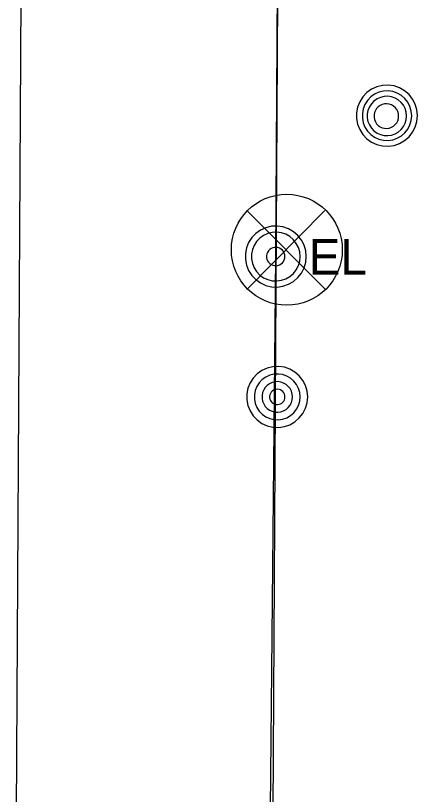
# Model space of a CAD drawing. Extents: x 600849 to 606371, y 330010 to 403088.
# Drawn here: x 602122.8 to 602166.3, y 365920 to 366004.1 of the extents above; entities that cross this region are included whole.
import ezdxf

# ---------------------------------------------------------------- set-up
doc = ezdxf.new("R2010")
doc.units = 0
for name, color, linetype in [('E_MISCPROP', 7, 'Continuous'), ('E_SIG', 7, 'Continuous'), ('E_SIG_Conduit', 7, 'Continuous'), ('E_UTL_E', 7, 'Continuous'), ('E_UTL_E_UG', 7, 'Continuous'), ('E_UTL_MH', 7, 'Continuous'), ('E_UTL_SAN_UG', 7, 'Continuous')]:
    doc.layers.add(name, color=color, linetype=linetype)

msp = doc.modelspace()

# ---------------------------------------------------------------- linework, layer by layer
at = {"layer": 'E_MISCPROP'}
for points in [[(602154.445, 365962.921), (602154.385, 365963.545), (602154.209, 365964.147), (602153.921, 365964.705), (602153.533, 365965.198), (602153.059, 365965.609), (602152.516, 365965.923), (602151.923, 365966.128), (602151.302, 365966.217), (602150.675, 365966.187), (602150.066, 365966.039), (602149.495, 365965.779), (602148.984, 365965.415), (602148.551, 365964.961), (602148.212, 365964.433), (602147.979, 365963.851), (602147.86, 365963.235), (602147.86, 365962.607), (602147.979, 365961.991), (602148.212, 365961.409), (602148.551, 365960.881), (602148.984, 365960.427), (602149.495, 365960.063), (602150.066, 365959.802), (602150.675, 365959.654), (602151.302, 365959.625), (602151.923, 365959.714), (602152.516, 365959.919), (602153.059, 365960.233), (602153.533, 365960.644), (602153.921, 365961.137), (602154.209, 365961.694), (602154.385, 365962.296), (602154.445, 365962.921)], [(602153.62, 365962.921), (602153.575, 365963.389), (602153.443, 365963.841), (602153.227, 365964.259), (602152.936, 365964.629), (602152.581, 365964.937), (602152.173, 365965.172), (602151.729, 365965.326), (602151.263, 365965.393), (602150.793, 365965.371), (602150.336, 365965.26), (602149.908, 365965.064), (602149.524, 365964.791), (602149.2, 365964.451), (602148.945, 365964.055), (602148.77, 365963.618), (602148.681, 365963.156), (602148.681, 365962.686), (602148.77, 365962.224), (602148.945, 365961.787), (602149.2, 365961.391), (602149.524, 365961.05), (602149.908, 365960.777), (602150.336, 365960.582), (602150.793, 365960.471), (602151.263, 365960.449), (602151.729, 365960.516), (602152.173, 365960.669), (602152.581, 365960.905), (602152.936, 365961.213), (602153.227, 365961.583), (602153.443, 365962.001), (602153.575, 365962.452), (602153.62, 365962.921)], [(602152.795, 365962.921), (602152.765, 365963.233), (602152.677, 365963.534), (602152.533, 365963.813), (602152.339, 365964.059), (602152.102, 365964.265), (602151.83, 365964.422), (602151.534, 365964.524), (602151.224, 365964.569), (602150.91, 365964.554), (602150.605, 365964.48), (602150.32, 365964.35), (602150.065, 365964.168), (602149.848, 365963.941), (602149.678, 365963.677), (602149.562, 365963.386), (602149.503, 365963.078), (602149.503, 365962.764), (602149.562, 365962.456), (602149.678, 365962.165), (602149.848, 365961.901), (602150.065, 365961.674), (602150.32, 365961.492), (602150.605, 365961.362), (602150.91, 365961.288), (602151.224, 365961.273), (602151.534, 365961.317), (602151.83, 365961.42), (602152.102, 365961.577), (602152.339, 365961.782), (602152.533, 365962.029), (602152.677, 365962.308), (602152.765, 365962.609), (602152.795, 365962.921)], [(602151.97, 365962.921), (602151.955, 365963.077), (602151.911, 365963.227), (602151.839, 365963.367), (602151.742, 365963.49), (602151.624, 365963.593), (602151.488, 365963.671), (602151.34, 365963.723), (602151.184, 365963.745), (602151.028, 365963.737), (602150.875, 365963.7), (602150.733, 365963.635), (602150.605, 365963.544), (602150.497, 365963.431), (602150.412, 365963.299), (602150.353, 365963.153), (602150.324, 365962.999), (602150.324, 365962.842), (602150.353, 365962.688), (602150.412, 365962.543), (602150.497, 365962.411), (602150.605, 365962.297), (602150.733, 365962.206), (602150.875, 365962.141), (602151.028, 365962.104), (602151.184, 365962.097), (602151.34, 365962.119), (602151.488, 365962.17), (602151.624, 365962.249), (602151.742, 365962.352), (602151.839, 365962.475), (602151.911, 365962.614), (602151.955, 365962.765), (602151.97, 365962.921)]]:
    msp.add_lwpolyline(points, dxfattribs=at)
at = {"layer": 'E_SIG'}
for points in [[(602156.292, 365983.068), (602147.911, 365974.6)], [(602147.911, 365982.982), (602156.37, 365974.522)]]:
    msp.add_lwpolyline(points, dxfattribs=at)
msp.add_circle((602152.179, 365978.823), 6, dxfattribs=at)
at = {"layer": 'E_SIG_Conduit'}
msp.add_line((602151.426, 366048.008), (602150.229, 365844.515), dxfattribs=at)
at = {"layer": 'E_UTL_E'}
for points in [[(602154.284, 365978.09), (602154.225, 365978.715), (602154.048, 365979.317), (602153.761, 365979.874), (602153.373, 365980.367), (602152.899, 365980.778), (602152.355, 365981.092), (602151.762, 365981.297), (602151.141, 365981.386), (602150.515, 365981.357), (602149.905, 365981.209), (602149.334, 365980.948), (602148.823, 365980.584), (602148.39, 365980.13), (602148.051, 365979.602), (602147.818, 365979.02), (602147.699, 365978.404), (602147.699, 365977.777), (602147.818, 365977.16), (602148.051, 365976.578), (602148.39, 365976.05), (602148.823, 365975.596), (602149.334, 365975.232), (602149.905, 365974.972), (602150.515, 365974.824), (602151.141, 365974.794), (602151.762, 365974.883), (602152.355, 365975.088), (602152.899, 365975.402), (602153.373, 365975.813), (602153.761, 365976.306), (602154.048, 365976.864), (602154.225, 365977.466), (602154.284, 365978.09)], [(602154.284, 365978.09), (602154.225, 365978.715), (602154.048, 365979.317), (602153.761, 365979.874), (602153.373, 365980.367), (602152.899, 365980.778), (602152.355, 365981.092), (602151.762, 365981.297), (602151.141, 365981.386), (602150.515, 365981.357), (602149.905, 365981.209), (602149.334, 365980.948), (602148.823, 365980.584), (602148.39, 365980.13), (602148.051, 365979.602), (602147.818, 365979.02), (602147.699, 365978.404), (602147.699, 365977.777), (602147.818, 365977.16), (602148.051, 365976.578), (602148.39, 365976.05), (602148.823, 365975.596), (602149.334, 365975.232), (602149.905, 365974.972), (602150.515, 365974.824), (602151.141, 365974.794), (602151.762, 365974.883), (602152.355, 365975.088), (602152.899, 365975.402), (602153.373, 365975.813), (602153.761, 365976.306), (602154.048, 365976.864), (602154.225, 365977.466), (602154.284, 365978.09)], [(602153.624, 365978.09), (602153.577, 365978.59), (602153.435, 365979.071), (602153.205, 365979.517), (602152.895, 365979.912), (602152.516, 365980.241), (602152.081, 365980.492), (602151.607, 365980.656), (602151.11, 365980.727), (602150.609, 365980.703), (602150.121, 365980.585), (602149.664, 365980.376), (602149.256, 365980.085), (602148.909, 365979.722), (602148.638, 365979.3), (602148.451, 365978.834), (602148.356, 365978.341), (602148.356, 365977.839), (602148.451, 365977.346), (602148.638, 365976.88), (602148.909, 365976.458), (602149.256, 365976.095), (602149.664, 365975.804), (602150.121, 365975.595), (602150.609, 365975.477), (602151.11, 365975.453), (602151.607, 365975.525), (602152.081, 365975.689), (602152.516, 365975.94), (602152.895, 365976.268), (602153.205, 365976.663), (602153.435, 365977.109), (602153.577, 365977.591), (602153.624, 365978.09)], [(602153.624, 365978.09), (602153.577, 365978.59), (602153.435, 365979.071), (602153.205, 365979.517), (602152.895, 365979.912), (602152.516, 365980.241), (602152.081, 365980.492), (602151.607, 365980.656), (602151.11, 365980.727), (602150.609, 365980.703), (602150.121, 365980.585), (602149.664, 365980.376), (602149.256, 365980.085), (602148.909, 365979.722), (602148.638, 365979.3), (602148.451, 365978.834), (602148.356, 365978.341), (602148.356, 365977.839), (602148.451, 365977.346), (602148.638, 365976.88), (602148.909, 365976.458), (602149.256, 365976.095), (602149.664, 365975.804), (602150.121, 365975.595), (602150.609, 365975.477), (602151.11, 365975.453), (602151.607, 365975.525), (602152.081, 365975.689), (602152.516, 365975.94), (602152.895, 365976.268), (602153.205, 365976.663), (602153.435, 365977.109), (602153.577, 365977.591), (602153.624, 365978.09)], [(602151.974, 365978.09), (602151.956, 365978.278), (602151.903, 365978.458), (602151.817, 365978.625), (602151.701, 365978.773), (602151.559, 365978.897), (602151.396, 365978.991), (602151.218, 365979.052), (602151.031, 365979.079), (602150.843, 365979.07), (602150.661, 365979.026), (602150.489, 365978.948), (602150.336, 365978.838), (602150.206, 365978.702), (602150.104, 365978.544), (602150.034, 365978.369), (602149.999, 365978.184), (602149.999, 365977.996), (602150.034, 365977.811), (602150.104, 365977.637), (602150.206, 365977.478), (602150.336, 365977.342), (602150.489, 365977.233), (602150.661, 365977.155), (602150.843, 365977.11), (602151.031, 365977.101), (602151.218, 365977.128), (602151.396, 365977.19), (602151.559, 365977.284), (602151.701, 365977.407), (602151.817, 365977.555), (602151.903, 365977.722), (602151.956, 365977.903), (602151.974, 365978.09)], [(602151.974, 365978.09), (602151.956, 365978.278), (602151.903, 365978.458), (602151.817, 365978.625), (602151.701, 365978.773), (602151.559, 365978.897), (602151.396, 365978.991), (602151.218, 365979.052), (602151.031, 365979.079), (602150.843, 365979.07), (602150.661, 365979.026), (602150.489, 365978.948), (602150.336, 365978.838), (602150.206, 365978.702), (602150.104, 365978.544), (602150.034, 365978.369), (602149.999, 365978.184), (602149.999, 365977.996), (602150.034, 365977.811), (602150.104, 365977.637), (602150.206, 365977.478), (602150.336, 365977.342), (602150.489, 365977.233), (602150.661, 365977.155), (602150.843, 365977.11), (602151.031, 365977.101), (602151.218, 365977.128), (602151.396, 365977.19), (602151.559, 365977.284), (602151.701, 365977.407), (602151.817, 365977.555), (602151.903, 365977.722), (602151.956, 365977.903), (602151.974, 365978.09)]]:
    msp.add_lwpolyline(points, dxfattribs=at)
at = {"layer": 'E_UTL_E_UG'}
msp.add_lwpolyline([(602148.57, 365791.062), (602150.105, 365884.845), (602150.983, 365978.089), (602151.426, 366048.008)], dxfattribs=at)
at = {"layer": 'E_UTL_MH'}
for points in [[(602166.306, 365993.315), (602166.247, 365993.94), (602166.07, 365994.542), (602165.783, 365995.099), (602165.395, 365995.592), (602164.921, 365996.003), (602164.377, 365996.317), (602163.784, 365996.522), (602163.164, 365996.611), (602162.537, 365996.582), (602161.927, 365996.434), (602161.356, 365996.173), (602160.845, 365995.809), (602160.413, 365995.355), (602160.073, 365994.827), (602159.84, 365994.245), (602159.721, 365993.629), (602159.721, 365993.002), (602159.84, 365992.385), (602160.073, 365991.803), (602160.413, 365991.275), (602160.845, 365990.821), (602161.356, 365990.457), (602161.927, 365990.197), (602162.537, 365990.049), (602163.164, 365990.019), (602163.784, 365990.108), (602164.377, 365990.313), (602164.921, 365990.627), (602165.395, 365991.038), (602165.783, 365991.531), (602166.07, 365992.089), (602166.247, 365992.691), (602166.306, 365993.315)], [(602165.691, 365993.311), (602165.643, 365993.817), (602165.499, 365994.306), (602165.266, 365994.758), (602164.951, 365995.158), (602164.567, 365995.491), (602164.126, 365995.746), (602163.645, 365995.912), (602163.142, 365995.985), (602162.633, 365995.96), (602162.139, 365995.84), (602161.676, 365995.629), (602161.261, 365995.334), (602160.91, 365994.965), (602160.635, 365994.537), (602160.446, 365994.065), (602160.35, 365993.565), (602160.35, 365993.056), (602160.446, 365992.557), (602160.635, 365992.084), (602160.91, 365991.656), (602161.261, 365991.288), (602161.676, 365990.993), (602162.139, 365990.781), (602162.633, 365990.661), (602163.142, 365990.637), (602163.645, 365990.709), (602164.126, 365990.876), (602164.567, 365991.13), (602164.951, 365991.464), (602165.266, 365991.864), (602165.499, 365992.316), (602165.643, 365992.804), (602165.691, 365993.311)], [(602165.128, 365993.282), (602165.089, 365993.685), (602164.975, 365994.073), (602164.79, 365994.433), (602164.54, 365994.751), (602164.234, 365995.016), (602163.883, 365995.219), (602163.501, 365995.351), (602163.1, 365995.409), (602162.696, 365995.39), (602162.302, 365995.294), (602161.934, 365995.126), (602161.605, 365994.891), (602161.325, 365994.598), (602161.106, 365994.258), (602160.956, 365993.882), (602160.879, 365993.485), (602160.879, 365993.08), (602160.956, 365992.682), (602161.106, 365992.307), (602161.325, 365991.966), (602161.605, 365991.673), (602161.934, 365991.438), (602162.302, 365991.27), (602162.696, 365991.175), (602163.1, 365991.156), (602163.501, 365991.213), (602163.883, 365991.346), (602164.234, 365991.548), (602164.54, 365991.813), (602164.79, 365992.131), (602164.975, 365992.491), (602165.089, 365992.879), (602165.128, 365993.282)], [(602164.272, 365993.267), (602164.248, 365993.519), (602164.177, 365993.762), (602164.061, 365993.987), (602163.904, 365994.186), (602163.713, 365994.352), (602163.494, 365994.478), (602163.254, 365994.561), (602163.004, 365994.597), (602162.751, 365994.585), (602162.505, 365994.525), (602162.274, 365994.42), (602162.068, 365994.273), (602161.893, 365994.09), (602161.757, 365993.877), (602161.662, 365993.642), (602161.615, 365993.393), (602161.615, 365993.14), (602161.662, 365992.892), (602161.757, 365992.656), (602161.893, 365992.443), (602162.068, 365992.26), (602162.274, 365992.113), (602162.505, 365992.008), (602162.751, 365991.948), (602163.004, 365991.936), (602163.254, 365991.972), (602163.494, 365992.055), (602163.713, 365992.182), (602163.904, 365992.348), (602164.061, 365992.547), (602164.177, 365992.772), (602164.248, 365993.015), (602164.272, 365993.267)]]:
    msp.add_lwpolyline(points, dxfattribs=at)
at = {"layer": 'E_UTL_SAN_UG'}
msp.add_line((602122.842, 365899.531), (602124.091, 366115.131), dxfattribs=at)

# ---------------------------------------------------------------- texts
at = {"layer": 'E_UTL_E'}
msp.add_text('EL', height=3.8491, dxfattribs=at).set_placement((602154.548, 365976.145))
msp.add_text('EL', height=3.8491, dxfattribs=at).set_placement((602154.548, 365976.145))

doc.saveas('drawing.dxf')
